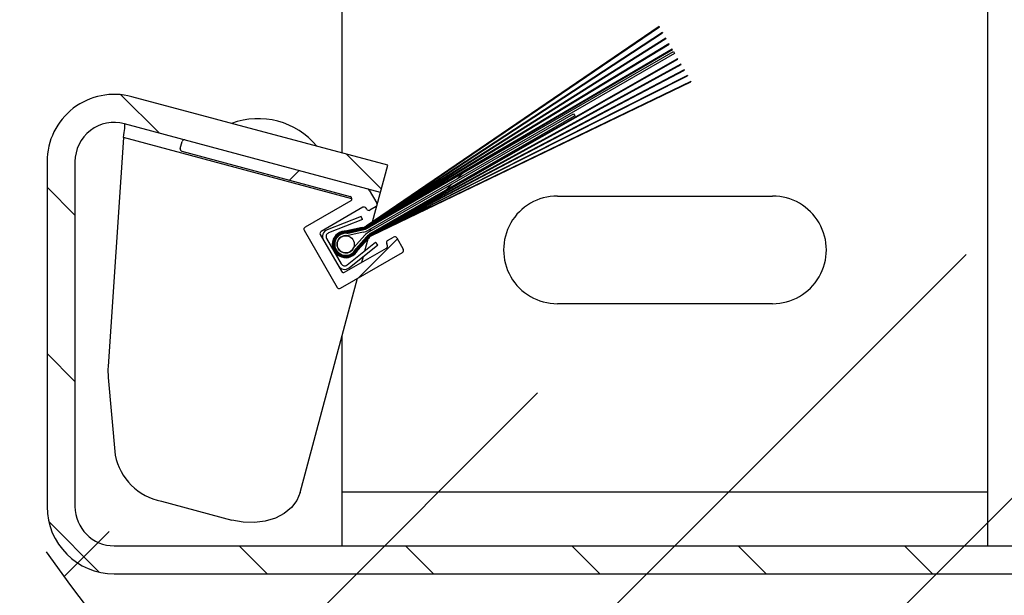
# Model space of a CAD drawing. Header units: inches. Extents: x 170 to 312, y 215 to 248.
# Tile 315 of 529: x 231.313 to 231.614, y 238.407 to 238.583. Entities that reach past the tile are written whole.
import ezdxf

# ---------------------------------------------------------------- set-up
doc = ezdxf.new("R2010")
doc.units = ezdxf.units.IN
doc.header["$LTSCALE"] = 0.25
doc.header["$MEASUREMENT"] = 0
doc.layers.add('ANNOTATIONS', color=1, linetype='Continuous')
doc.layers.add('MOTOR LH', color=7, linetype='Continuous')
doc.styles.add('ARIAL', font='arial.ttf', dxfattribs={"height": 0.09375})
doc.dimstyles.new('STANDARD$0', dxfattribs={"dimtxt": 0.09375, "dimasz": 0.09375, "dimexe": 0.03125, "dimexo": 0.046875, "dimgap": 0.09, "dimtad": 0, "dimtih": 1, "dimtoh": 1, "dimdec": 4, "dimzin": 0, "dimdsep": 46, "dimtxsty": 'ARIAL', "dimcen": 0.09, "dimadec": 0, "dimazin": 0, "dimtfac": 1, "dimtdec": 4, "dimtofl": 0, "dimtmove": 0, "dimatfit": 1, "dimfxl": 1, "dimtolj": 1, "dimtzin": 0, "dimarcsym": 0})
pattern_1 = [(45, (219.7692190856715, 235.7826082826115), (-0.02535731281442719, 0.02535731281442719), [])]

# ---------------------------------------------------------------- blocks, each defined once
blk = doc.blocks.new('*D64')
at = {"layer": 'ANNOTATIONS', "color": 0, "lineweight": -2, "transparency": 16777216}
for p, q in [((226.3211817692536, 238.3869510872), (226.3212122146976, 238.1244383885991)), ((231.3216384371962, 238.3875310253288), (231.3216688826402, 238.1250183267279)), ((226.4149585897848, 238.1556992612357), (228.2051003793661, 238.1559068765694)), ((231.2279152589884, 238.1562574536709), (229.4377734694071, 238.1560498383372))]:
    blk.add_line(p, q, dxfattribs=at)
at = {"layer": 'ANNOTATIONS', "color": 0, "transparency": 16777216}
for points in [[(226.4149567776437, 238.1713242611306), (226.414960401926, 238.1400742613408), (226.3212085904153, 238.1556883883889)], [(231.2279134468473, 238.1718824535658), (231.2279170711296, 238.140632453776), (231.3216652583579, 238.1562683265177)]]:
    blk.add_solid(points, dxfattribs=at)
at = {"layer": 'defpoints', "color": 0, "transparency": 16777216}
for p in [(226.3211763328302, 238.4338260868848), (231.3216330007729, 238.4344060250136), (231.3216652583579, 238.1562683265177)]:
    blk.add_point(p, dxfattribs=at)
at = {"layer": 'ANNOTATIONS', "color": 0, "transparency": 16777216, "insert": (228.8214369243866, 238.1559783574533), "char_height": 0.09375, "attachment_point": 5, "style": 'ARIAL'}
blk.add_mtext('\\A1;OPENING WIDTH', dxfattribs=at)

msp = doc.modelspace()

# ---------------------------------------------------------------- hatches: boundary and pattern name
at = {"layer": 'MOTOR LH'}
h = msp.add_hatch(dxfattribs=at)
h.set_pattern_fill('ANSI31', color=256, scale=0.2868852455, style=0)
h.set_pattern_definition(pattern_1)
edge = h.paths.add_edge_path(flags=0)
edge.add_line((231.3452452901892, 238.6142074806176), (231.4233402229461, 238.6351329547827))
edge.add_line((231.4233402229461, 238.6351329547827), (231.4255492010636, 238.6268889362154))
edge.add_line((231.4255492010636, 238.6268889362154), (231.3474542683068, 238.6059634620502))
edge.add_arc((231.3421452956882, 238.6257768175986), 0.02051229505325, 180, 284.99999999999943, ccw=False)
edge.add_line((231.3216330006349, 238.6257768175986), (231.3216330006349, 238.704044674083))
edge.add_arc((231.3421452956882, 238.704044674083), 0.02051229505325, 89.99999999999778, 180, ccw=False)
edge.add_line((231.3421452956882, 238.7245569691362), (231.6597272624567, 238.7245569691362))
edge.add_arc((231.6597272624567, 238.704044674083), 0.02051229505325, -7.958078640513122e-13, 89.9999999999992, ccw=False)
edge.add_line((231.6802395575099, 238.704044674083), (231.6802395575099, 238.4429432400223))
edge.add_arc((231.6597272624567, 238.4429432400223), 0.02051229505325, 270, 360, ccw=False)
edge.add_line((231.6597272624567, 238.4224309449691), (231.6264485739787, 238.4224309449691))
edge.add_line((231.6264485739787, 238.4224309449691), (231.6264485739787, 238.4309657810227))
edge.add_line((231.6264485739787, 238.4309657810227), (231.6597272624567, 238.4309657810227))
edge.add_arc((231.6597272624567, 238.4429432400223), 0.011977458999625, 270.0000000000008, 360.0000000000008)
edge.add_line((231.6717047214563, 238.4429432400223), (231.6717047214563, 238.704044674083))
edge.add_arc((231.6597272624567, 238.704044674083), 0.011977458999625, 0, 90)
edge.add_line((231.6597272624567, 238.7160221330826), (231.3421452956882, 238.7160221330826))
edge.add_arc((231.3421452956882, 238.704044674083), 0.011977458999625, 90, 180)
edge.add_line((231.3301678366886, 238.704044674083), (231.3301678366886, 238.6257768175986))
edge.add_arc((231.3421452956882, 238.6257768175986), 0.011977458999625, 180, 285.0000000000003)
h = msp.add_hatch(dxfattribs=at)
h.set_pattern_fill('ANSI31', color=256, scale=0.5, style=0)
h.set_pattern_definition([(45, (219.7692190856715, 235.7826082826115), (-0.04419417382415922, 0.04419417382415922), [])])
edge = h.paths.add_edge_path()
edge.add_arc((231.9592925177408, 238.8765415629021), 0.7841030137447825, 215.5586910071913, 273.3485906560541)
edge.add_line((231.8050583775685, 238.5866457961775), (232.0050924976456, 238.0937772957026))
edge.add_line((231.6887743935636, 238.5394084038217), (231.8050583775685, 238.5866457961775))
h = msp.add_hatch(dxfattribs=at)
h.set_pattern_fill('ANSI31', color=256, scale=0.2868852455, style=0)
h.set_pattern_definition(pattern_1)
edge = h.paths.add_edge_path(flags=0)
edge.add_line((231.413019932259, 238.5184344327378), (231.4177406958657, 238.5194468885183))
edge.add_arc((231.4168382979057, 238.5236544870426), 0.004303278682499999, 282.1047777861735, 300.0000000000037)
edge.add_line((231.4189899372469, 238.519927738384), (231.5083079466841, 238.5807413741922))
edge.add_line((231.5083079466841, 238.5807413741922), (231.5083693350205, 238.5806350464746))
edge.add_line((231.5083693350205, 238.5806350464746), (231.4190257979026, 238.5198656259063))
edge.add_arc((231.4168382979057, 238.5236544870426), 0.004374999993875, 282.10477778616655, 300.0000000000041, ccw=False)
edge.add_line((231.4177557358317, 238.5193767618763), (231.4130249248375, 238.5183621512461))
edge.add_arc((231.4127261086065, 238.5143651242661), 0.00400818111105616, 85.72454245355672, 334.2754575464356)
edge.add_line((231.4163370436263, 238.5126253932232), (231.4195811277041, 238.5162150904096))
edge.add_arc((231.4228270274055, 238.5132817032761), 0.004374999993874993, 119.9999999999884, 137.8952222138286, ccw=False)
edge.add_line((231.4206395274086, 238.5170705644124), (231.5179391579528, 238.5640596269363))
edge.add_line((231.5179391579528, 238.5640596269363), (231.5180005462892, 238.5639532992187))
edge.add_line((231.5180005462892, 238.5639532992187), (231.4206753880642, 238.5170084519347))
edge.add_arc((231.4228270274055, 238.5132817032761), 0.004303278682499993, 120.0000000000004, 137.8952222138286)
edge.add_line((231.4196343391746, 238.5161670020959), (231.4163971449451, 238.5125849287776))
edge.add_arc((231.4127261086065, 238.5143651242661), 0.004079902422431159, 85.87013613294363, 334.1298638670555, ccw=False)
h = msp.add_hatch(dxfattribs=at)
h.set_pattern_fill('ANSI31', color=256, scale=0.2868852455, style=0)
h.set_pattern_definition(pattern_1)
edge = h.paths.add_edge_path(flags=0)
edge.add_line((231.4130298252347, 238.5182898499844), (231.4177707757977, 238.5193066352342))
edge.add_arc((231.4168382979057, 238.5236544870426), 0.00444672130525, 282.1047777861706, 300.0000000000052)
edge.add_line((231.4190616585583, 238.5198035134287), (231.509316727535, 238.5789941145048))
edge.add_line((231.509316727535, 238.5789941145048), (231.5093777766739, 238.5788883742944))
edge.add_line((231.5093777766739, 238.5788883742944), (231.419097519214, 238.5197414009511))
edge.add_arc((231.4168382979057, 238.5236544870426), 0.004518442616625, 282.1047777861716, 300.0000000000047, ccw=False)
edge.add_line((231.4177858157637, 238.5192365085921), (231.4130346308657, 238.5182175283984))
edge.add_arc((231.4127261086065, 238.5143651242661), 0.003864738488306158, 85.42120303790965, 334.5787969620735)
edge.add_line((231.4162166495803, 238.512706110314), (231.419474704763, 238.5163112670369))
edge.add_arc((231.4228270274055, 238.5132817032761), 0.004518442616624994, 120.0000000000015, 137.8952222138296, ccw=False)
edge.add_line((231.4205678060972, 238.5171947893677), (231.5169307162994, 238.5658062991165))
edge.add_line((231.5169307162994, 238.5658062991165), (231.5169917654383, 238.5657005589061))
edge.add_line((231.5169917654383, 238.5657005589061), (231.4206036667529, 238.51713267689))
edge.add_arc((231.4228270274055, 238.5132817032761), 0.004446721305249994, 120.000000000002, 137.8952222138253)
edge.add_line((231.4195279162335, 238.5162631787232), (231.4162768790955, 238.5126657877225))
edge.add_arc((231.4127261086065, 238.5143651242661), 0.003936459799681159, 85.57495993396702, 334.4250400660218, ccw=False)
h = msp.add_hatch(dxfattribs=at)
h.set_pattern_fill('ANSI31', color=256, scale=0.2868852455, style=0)
h.set_pattern_definition(pattern_1)
edge = h.paths.add_edge_path(flags=0)
edge.add_line((231.4130393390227, 238.5181451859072), (231.4178008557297, 238.5191663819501))
edge.add_arc((231.4168382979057, 238.5236544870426), 0.004590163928, 282.1047777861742, 300.0000000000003)
edge.add_line((231.4191333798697, 238.5196792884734), (231.51031662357, 238.5772622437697))
edge.add_line((231.5103166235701, 238.5772622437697), (231.5103774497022, 238.5771568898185))
edge.add_line((231.5103774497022, 238.5771568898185), (231.4191692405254, 238.5196171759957))
edge.add_arc((231.4168382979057, 238.5236544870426), 0.004661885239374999, 282.10477778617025, 300.00000000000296, ccw=False)
edge.add_line((231.4178158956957, 238.519096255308), (231.4130439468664, 238.518072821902))
edge.add_arc((231.4127261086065, 238.5143651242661), 0.00372129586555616, 85.10036134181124, 334.8996386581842)
edge.add_line((231.4160959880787, 238.5127865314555), (231.419368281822, 238.5164074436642))
edge.add_arc((231.4228270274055, 238.5132817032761), 0.004661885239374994, 119.9999999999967, 137.8952222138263, ccw=False)
edge.add_line((231.4204960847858, 238.5173190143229), (231.5159310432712, 238.5675377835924))
edge.add_line((231.5159310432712, 238.5675377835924), (231.5159918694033, 238.5674324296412))
edge.add_line((231.5159918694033, 238.5674324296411), (231.4205319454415, 238.5172569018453))
edge.add_arc((231.4228270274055, 238.5132817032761), 0.004590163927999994, 119.9999999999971, 137.8952222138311)
edge.add_line((231.4194214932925, 238.5163593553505), (231.4161563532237, 238.5127463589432))
edge.add_arc((231.4127261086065, 238.5143651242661), 0.003793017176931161, 85.26307391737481, 334.73692608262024, ccw=False)
h = msp.add_hatch(dxfattribs=at)
h.set_pattern_fill('ANSI31', color=256, scale=0.2868852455, style=0)
h.set_pattern_definition(pattern_1)
edge = h.paths.add_edge_path(flags=0)
edge.add_line((231.413048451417, 238.5180004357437), (231.4178309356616, 238.5190261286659))
edge.add_arc((231.4168382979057, 238.5236544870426), 0.00473360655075, 282.1047777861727, 299.9999999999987)
edge.add_line((231.4192051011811, 238.5195550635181), (231.5113110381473, 238.5755398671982))
edge.add_line((231.5113110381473, 238.5755398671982), (231.5113709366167, 238.5754361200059))
edge.add_line((231.5113709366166, 238.5754361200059), (231.4192409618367, 238.5194929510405))
edge.add_arc((231.4168382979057, 238.5236544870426), 0.004805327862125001, 282.10477778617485, 300.00000000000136, ccw=False)
edge.add_line((231.4178459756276, 238.5189560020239), (231.413052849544, 238.5179280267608))
edge.add_arc((231.4127261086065, 238.5143651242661), 0.003577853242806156, 84.76026673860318, 335.2397332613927)
edge.add_line((231.4159750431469, 238.5128666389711), (231.419261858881, 238.5165036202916))
edge.add_arc((231.4228270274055, 238.5132817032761), 0.004805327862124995, 119.99999999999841, 137.8952222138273, ccw=False)
edge.add_line((231.4204243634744, 238.5174432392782), (231.5149375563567, 238.5692585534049))
edge.add_line((231.5149375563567, 238.5692585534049), (231.5149974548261, 238.5691548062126))
edge.add_line((231.5149974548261, 238.5691548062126), (231.4204602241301, 238.5173811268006))
edge.add_arc((231.4228270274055, 238.5132817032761), 0.004733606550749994, 119.9999999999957, 137.895222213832)
edge.add_line((231.4193150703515, 238.5164555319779), (231.416035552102, 238.5128266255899))
edge.add_arc((231.4127261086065, 238.5143651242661), 0.003649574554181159, 84.93283951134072, 335.06716048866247, ccw=False)
h = msp.add_hatch(dxfattribs=at)
h.set_pattern_fill('ANSI31', color=256, scale=0.2868852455, style=0)
h.set_pattern_definition(pattern_1)
edge = h.paths.add_edge_path(flags=0)
edge.add_line((231.4158537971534, 238.512946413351), (231.41915543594, 238.5165997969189))
edge.add_arc((231.4228270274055, 238.5132817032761), 0.004948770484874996, 119.99999999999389, 137.8952222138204, ccw=False)
edge.add_line((231.420352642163, 238.5175674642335), (231.5139475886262, 238.570973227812))
edge.add_line((231.5139475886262, 238.570973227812), (231.5140081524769, 238.5708683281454))
edge.add_line((231.5140081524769, 238.5708683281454), (231.4203885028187, 238.5175053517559))
edge.add_arc((231.4228270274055, 238.5132817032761), 0.004877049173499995, 119.9999999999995, 137.8952222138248)
edge.add_line((231.4192086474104, 238.5165517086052), (231.4159144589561, 238.5129065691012))
edge.add_arc((231.4127261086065, 238.5143651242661), 0.00350613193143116, 84.58238398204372, 335.41761601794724, ccw=False)
edge.add_line((231.4130571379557, 238.5178555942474), (231.4178610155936, 238.5188858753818))
edge.add_arc((231.4168382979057, 238.5236544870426), 0.0048770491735, 282.1047777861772, 300.0000000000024)
edge.add_line((231.4192768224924, 238.5194308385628), (231.5123003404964, 238.5738263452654))
edge.add_line((231.5123003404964, 238.5738263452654), (231.5123609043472, 238.5737214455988))
edge.add_line((231.5123609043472, 238.5737214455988), (231.4193126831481, 238.5193687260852))
edge.add_arc((231.4168382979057, 238.5236544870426), 0.004948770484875, 282.104777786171, 299.9999999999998, ccw=False)
edge.add_line((231.4178760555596, 238.5188157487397), (231.4130613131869, 238.5177831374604))
edge.add_arc((231.4127261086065, 238.5143651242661), 0.003434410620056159, 84.39891320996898, 335.6010867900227)
h = msp.add_hatch(dxfattribs=at)
h.set_pattern_fill('ANSI31', color=256, scale=0.2868852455, style=0)
h.set_pattern_definition(pattern_1)
edge = h.paths.add_edge_path(flags=0)
edge.add_line((231.5130287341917, 238.5725647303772), (231.4197071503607, 238.5186854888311))
edge.add_arc((231.4168382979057, 238.5236544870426), 0.00573770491, 282.1047777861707, 300.0000000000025, ccw=False)
edge.add_line((231.4180414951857, 238.5180443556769), (231.4130985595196, 238.5169842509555))
edge.add_arc((231.4127261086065, 238.5143651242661), 0.002645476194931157, 81.90656155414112, 338.0934384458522)
edge.add_line((231.4151805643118, 238.5133781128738), (231.4185701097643, 238.5171287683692))
edge.add_arc((231.4228270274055, 238.5132817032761), 0.005737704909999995, 119.9999999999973, 137.8952222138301, ccw=False)
edge.add_line((231.4199581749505, 238.5182507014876), (231.4822235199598, 238.5541996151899))
edge.add_line((231.4822235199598, 238.5541996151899), (231.4825821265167, 238.5535784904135))
edge.add_line((231.4825821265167, 238.5535784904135), (231.4203167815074, 238.5176295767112))
edge.add_arc((231.4228270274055, 238.5132817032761), 0.005020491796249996, 119.999999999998, 137.8952222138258)
edge.add_line((231.4191022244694, 238.5166478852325), (231.4157930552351, 238.5129861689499))
edge.add_arc((231.4127261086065, 238.5143651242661), 0.003362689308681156, 84.20955557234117, 335.7904444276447, ccw=False)
edge.add_line((231.4130653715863, 238.5177106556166), (231.4178910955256, 238.5187456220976))
edge.add_arc((231.4168382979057, 238.5236544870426), 0.00502049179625, 282.1047777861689, 300.0000000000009)
edge.add_line((231.4193485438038, 238.5193066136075), (231.5126701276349, 238.5731858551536))
edge.add_line((231.5126701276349, 238.5731858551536), (231.5130287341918, 238.5725647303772))
h = msp.add_hatch(dxfattribs=at)
h.set_pattern_fill('ANSI31', color=256, scale=0.2868852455, angle=90.0000000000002, style=0)
h.set_pattern_definition([(135.0000000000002, (219.7692190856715, 235.7826082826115), (-0.0253573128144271, -0.02535731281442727), [])])
edge = h.paths.add_edge_path(flags=0)
edge.add_line((231.4233402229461, 238.5302156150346), (231.3452452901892, 238.5511410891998))
edge.add_arc((231.3421452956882, 238.5395717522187), 0.011977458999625, 74.99999999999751, 180)
edge.add_line((231.3301678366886, 238.5395717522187), (231.3301678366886, 238.4344084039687))
edge.add_arc((231.3421452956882, 238.4344084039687), 0.011977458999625, 180, 270.0000000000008)
edge.add_line((231.3421452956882, 238.4224309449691), (231.6682620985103, 238.4224309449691))
edge.add_arc((231.6682620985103, 238.4344084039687), 0.011977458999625, 270.0000000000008, 360.0000000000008)
edge.add_line((231.6802395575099, 238.4344084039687), (231.6802395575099, 238.5394084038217))
edge.add_line((231.6802395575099, 238.5394084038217), (231.6887743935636, 238.5394084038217))
edge.add_line((231.6887743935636, 238.5394084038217), (231.6887743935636, 238.4344084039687))
edge.add_arc((231.6682620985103, 238.4344084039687), 0.02051229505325, 270, 360, ccw=False)
edge.add_line((231.6682620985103, 238.4138961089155), (231.3421452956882, 238.4138961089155))
edge.add_arc((231.3421452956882, 238.4344084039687), 0.02051229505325, 180, 270, ccw=False)
edge.add_line((231.3216330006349, 238.4344084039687), (231.3216330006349, 238.5395717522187))
edge.add_arc((231.3421452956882, 238.5395717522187), 0.02051229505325, 74.99999999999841, 180, ccw=False)
edge.add_line((231.3474542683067, 238.5593851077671), (231.4255492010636, 238.5384596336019))
edge.add_line((231.4255492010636, 238.5384596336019), (231.4233402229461, 238.5302156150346))
h = msp.add_hatch(dxfattribs=at)
h.set_pattern_fill('ANSI38', color=256, scale=0.2868852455, angle=90.0000000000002, style=0)
h.set_pattern_definition([(135.0000000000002, (219.7692190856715, 235.7826082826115), (-0.0253573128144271, -0.02535731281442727), []), (225.0000000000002, (219.7692190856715, 235.7826082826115), (-0.02535731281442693, -0.07607193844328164), [0.08965163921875, -0.05379098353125])])
edge = h.paths.add_edge_path(flags=0)
edge.add_arc((231.419263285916, 238.5305655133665), 0.00071721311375, 30.000000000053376, 75.00000000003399, ccw=False)
edge.add_line((231.4198844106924, 238.5309241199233), (231.4222259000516, 238.5268685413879))
edge.add_arc((231.4216047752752, 238.526509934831), 0.00071721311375, -59.999999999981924, 29.999999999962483, ccw=False)
edge.add_line((231.4219633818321, 238.5258888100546), (231.4201000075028, 238.524812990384))
edge.add_arc((231.4197414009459, 238.5254341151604), 0.00071721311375, 210.000000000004, 300.00000000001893, ccw=False)
edge.add_line((231.4191202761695, 238.5250755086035), (231.418940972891, 238.5253860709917))
edge.add_arc((231.4183198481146, 238.5250274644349), 0.00071721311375, 29.99999999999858, 119.9999999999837)
edge.add_line((231.4179612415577, 238.5256485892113), (231.4052281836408, 238.5182971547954))
edge.add_arc((231.4055867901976, 238.5176760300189), 0.00071721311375, 119.9999999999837, 209.9999999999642)
edge.add_line((231.4049656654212, 238.5173174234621), (231.411420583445, 238.5061371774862))
edge.add_arc((231.4120417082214, 238.5064957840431), 0.00071721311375, 210.0000000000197, 299.9999999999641)
edge.add_line((231.4124003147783, 238.5058746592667), (231.4251333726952, 238.5132260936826))
edge.add_arc((231.4247747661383, 238.513847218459), 0.00071721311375, 299.9999999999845, 389.9999999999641)
edge.add_line((231.4253958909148, 238.5142058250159), (231.4252165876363, 238.5145163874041))
edge.add_arc((231.4258377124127, 238.514874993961), 0.00071721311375, 119.99999999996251, 210.0000000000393, ccw=False)
edge.add_line((231.4254791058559, 238.5154961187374), (231.4273424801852, 238.5165719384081))
edge.add_arc((231.427701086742, 238.5159508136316), 0.00071721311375, 29.99999999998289, 119.99999999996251, ccw=False)
edge.add_line((231.4283222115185, 238.5163094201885), (231.4302945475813, 238.5128932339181))
edge.add_arc((231.4296734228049, 238.5125346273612), 0.00071721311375, -59.999999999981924, 29.999999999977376, ccw=False)
edge.add_line((231.4300320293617, 238.5119135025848), (231.4110877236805, 238.5009760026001))
edge.add_arc((231.4107291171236, 238.5015971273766), 0.00071721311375, 210.0000000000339, 299.9999999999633, ccw=False)
edge.add_line((231.4101079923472, 238.5012385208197), (231.4000670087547, 238.5186300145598))
edge.add_arc((231.4006881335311, 238.5189886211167), 0.00071721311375, 120.00000000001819, 209.9999999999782, ccw=False)
edge.add_line((231.4003295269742, 238.5196097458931), (231.4142789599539, 238.527663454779))
edge.add_arc((231.413920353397, 238.5282845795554), 0.00071721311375, 299.9999999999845, 435.0000000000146)
edge.add_line((231.4141059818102, 238.528977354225), (231.3627740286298, 238.5427317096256))
edge.add_arc((231.3629596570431, 238.5434244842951), 0.00071721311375, 164.9999999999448, 255.0000000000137, ccw=False)
edge.add_line((231.3622668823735, 238.5436101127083), (231.3628237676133, 238.5456884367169))
edge.add_arc((231.3635165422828, 238.5455028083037), 0.00071721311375, 74.99999999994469, 165.0000000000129, ccw=False)
edge.add_line((231.363702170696, 238.5461955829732), (231.4194489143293, 238.531258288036))

# ---------------------------------------------------------------- linework, layer by layer
for p, q in [((231.6085182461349, 238.4224309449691), (231.6085182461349, 238.6980918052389)), ((231.4116432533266, 238.5421857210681), (231.4116432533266, 238.6231628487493)), ((231.5083079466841, 238.5807413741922), (231.4189899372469, 238.519927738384)), ((231.4190257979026, 238.5198656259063), (231.5083693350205, 238.5806350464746)), ((231.509316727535, 238.5789941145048), (231.4190616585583, 238.5198035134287)), ((231.5083079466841, 238.5807413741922), (231.5083693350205, 238.5806350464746)), ((231.509316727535, 238.5789941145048), (231.5093777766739, 238.5788883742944)), ((231.419097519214, 238.519741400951), (231.5093777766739, 238.5788883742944)), ((231.5103166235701, 238.5772622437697), (231.4191333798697, 238.5196792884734)), ((231.4191692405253, 238.5196171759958), (231.5103774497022, 238.5771568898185)), ((231.5103166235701, 238.5772622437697), (231.5103774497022, 238.5771568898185)), ((231.5113110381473, 238.5755398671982), (231.4192051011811, 238.5195550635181)), ((231.4192409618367, 238.5194929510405), (231.5113709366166, 238.5754361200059)), ((231.5123003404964, 238.5738263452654), (231.4192768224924, 238.5194308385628)), ((231.4193126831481, 238.5193687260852), (231.5123609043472, 238.5737214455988)), ((231.4193485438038, 238.5193066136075), (231.5126701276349, 238.5731858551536)), ((231.5113110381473, 238.5755398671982), (231.5113709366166, 238.5754361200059)), ((231.5123003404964, 238.5738263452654), (231.5123609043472, 238.5737214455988)), ((231.5126701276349, 238.5731858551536), (231.5130287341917, 238.5725647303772)), ((231.5130287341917, 238.5725647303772), (231.4197071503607, 238.5186854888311)), ((231.5139475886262, 238.570973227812), (231.420352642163, 238.5175674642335)), ((231.4203885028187, 238.5175053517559), (231.5140081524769, 238.5708683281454)), ((231.5139475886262, 238.570973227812), (231.5140081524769, 238.5708683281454)), ((231.5149375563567, 238.5692585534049), (231.4204243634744, 238.5174432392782)), ((231.4204602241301, 238.5173811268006), (231.5149974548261, 238.5691548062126)), ((231.5159310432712, 238.5675377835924), (231.4204960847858, 238.5173190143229)), ((231.4205319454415, 238.5172569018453), (231.5159918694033, 238.5674324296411)), ((231.5149375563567, 238.5692585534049), (231.5149974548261, 238.5691548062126)), ((231.5159310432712, 238.5675377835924), (231.5159918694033, 238.5674324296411)), ((231.5169307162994, 238.5658062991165), (231.4205678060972, 238.5171947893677)), ((231.4206036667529, 238.51713267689), (231.5169917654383, 238.5657005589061)), ((231.5179391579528, 238.5640596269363), (231.4206395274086, 238.5170705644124)), ((231.4206753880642, 238.5170084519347), (231.5180005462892, 238.5639532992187)), ((231.5169307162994, 238.5658062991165), (231.5169917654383, 238.5657005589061)), ((231.5179391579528, 238.5640596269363), (231.5180005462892, 238.5639532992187)), ((231.4255492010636, 238.5384596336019), (231.3474542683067, 238.5593851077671)), ((231.4199581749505, 238.5182507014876), (231.4822235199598, 238.5541996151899)), ((231.4825821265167, 238.5535784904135), (231.4203167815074, 238.5176295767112)), ((231.4822235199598, 238.5541996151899), (231.4825821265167, 238.5535784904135)), ((231.4233402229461, 238.5302156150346), (231.3452452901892, 238.5511410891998)), ((231.3449630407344, 238.546951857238), (231.3402581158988, 238.4771199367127)), ((231.4146375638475, 238.5282826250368), (231.3449630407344, 238.546951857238)), ((231.3622668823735, 238.5436101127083), (231.3628237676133, 238.5456884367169)), ((231.3627740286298, 238.5427317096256), (231.4141059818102, 238.528977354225)), ((231.3216330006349, 238.5395717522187), (231.3216330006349, 238.4344084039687)), ((231.3301678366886, 238.5395717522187), (231.3301678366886, 238.4344084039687)), ((231.4209392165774, 238.5212549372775), (231.4255492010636, 238.5384596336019)), ((231.4198844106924, 238.5309241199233), (231.4222259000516, 238.5268685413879)), ((231.477268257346, 238.5290715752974), (231.5428932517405, 238.5290715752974)), ((231.4142789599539, 238.527663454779), (231.4003295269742, 238.5196097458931)), ((231.4179612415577, 238.5256485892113), (231.4052281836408, 238.5182971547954)), ((231.4191202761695, 238.5250755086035), (231.418940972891, 238.5253860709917)), ((231.4219633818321, 238.5258888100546), (231.4201000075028, 238.524812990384)), ((231.4222740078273, 238.5262364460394), (231.4222684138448, 238.5262379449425)), ((231.4174842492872, 238.5228886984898), (231.407096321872, 238.5188284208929)), ((231.4178758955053, 238.5218866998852), (231.4074879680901, 238.5178264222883)), ((231.4178758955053, 238.5218866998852), (231.4174842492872, 238.5228886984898)), ((231.4177406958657, 238.5194468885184), (231.413019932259, 238.5184344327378)), ((231.4130249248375, 238.5183621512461), (231.4177557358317, 238.5193767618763)), ((231.4177707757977, 238.5193066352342), (231.4130298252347, 238.5182898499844)), ((231.4130346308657, 238.5182175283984), (231.4177858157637, 238.5192365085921)), ((231.4178008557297, 238.5191663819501), (231.4130393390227, 238.5181451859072)), ((231.4130439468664, 238.518072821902), (231.4178158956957, 238.519096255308)), ((231.4178309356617, 238.5190261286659), (231.413048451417, 238.5180004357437)), ((231.413052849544, 238.5179280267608), (231.4178459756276, 238.5189560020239)), ((231.4178610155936, 238.5188858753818), (231.4130571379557, 238.5178555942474)), ((231.4201664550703, 238.5183709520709), (231.420350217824, 238.5190567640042)), ((231.4206127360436, 238.5200364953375), (231.4206418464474, 238.5201451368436)), ((231.4206685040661, 238.5202446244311), (231.4207053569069, 238.5203821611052)), ((231.4207325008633, 238.5204834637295), (231.4207711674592, 238.5206277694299)), ((231.420798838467, 238.520731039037), (231.4208394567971, 238.5208826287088)), ((231.4208676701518, 238.5209879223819), (231.4209104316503, 238.521147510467)), ((231.4000670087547, 238.5186300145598), (231.4101079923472, 238.5012385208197)), ((231.4049656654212, 238.5173174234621), (231.411420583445, 238.5061371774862)), ((231.4068932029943, 238.5161304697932), (231.4113564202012, 238.5083999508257)), ((231.4130613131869, 238.5177831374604), (231.4178760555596, 238.5188157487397)), ((231.4130653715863, 238.5177106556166), (231.4178910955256, 238.5187456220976)), ((231.4180414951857, 238.5180443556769), (231.4130985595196, 238.5169842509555)), ((231.4151805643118, 238.5133781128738), (231.4185701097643, 238.5171287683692)), ((231.4191022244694, 238.5166478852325), (231.4157930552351, 238.5129861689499)), ((231.4191554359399, 238.5165997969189), (231.4158537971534, 238.512946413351)), ((231.4159144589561, 238.5129065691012), (231.4192086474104, 238.5165517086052)), ((231.419261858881, 238.5165036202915), (231.4159750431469, 238.5128666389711)), ((231.416035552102, 238.5128266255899), (231.4193150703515, 238.5164555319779)), ((231.419368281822, 238.5164074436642), (231.4160959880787, 238.5127865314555)), ((231.4161563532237, 238.5127463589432), (231.4194214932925, 238.5163593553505)), ((231.419474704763, 238.5163112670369), (231.4162166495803, 238.512706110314)), ((231.4162768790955, 238.5126657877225), (231.4195279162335, 238.5162631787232)), ((231.419581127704, 238.5162150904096), (231.4163370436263, 238.5126253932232)), ((231.4163971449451, 238.5125849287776), (231.4196343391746, 238.5161670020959)), ((231.4185736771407, 238.5124266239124), (231.4195512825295, 238.5160750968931)), ((231.4195920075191, 238.5162270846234), (231.4196313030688, 238.5163737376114)), ((231.4196685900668, 238.5165128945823), (231.4197042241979, 238.5166458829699)), ((231.4197384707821, 238.5167736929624), (231.4197715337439, 238.5168970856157)), ((231.4198035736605, 238.5170166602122), (231.4198347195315, 238.5171328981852)), ((231.4198650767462, 238.5172461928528), (231.4198947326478, 238.5173568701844)), ((231.4254791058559, 238.5154961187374), (231.4273424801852, 238.516571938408)), ((231.4283222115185, 238.5163094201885), (231.4302945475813, 238.5128932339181)), ((231.4124003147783, 238.5058746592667), (231.4251333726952, 238.5132260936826)), ((231.4131225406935, 238.5080670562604), (231.4218328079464, 238.5150331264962)), ((231.4137944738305, 238.5072268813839), (231.4225047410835, 238.5141929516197)), ((231.4225047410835, 238.5141929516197), (231.4218328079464, 238.5150331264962)), ((231.4253958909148, 238.5142058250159), (231.4252165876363, 238.5145163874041)), ((231.4110877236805, 238.5009760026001), (231.4300320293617, 238.5119135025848)), ((231.4176265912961, 238.5088920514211), (231.4181038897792, 238.5106733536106)), ((231.3988235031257, 238.4387179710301), (231.4163140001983, 238.5039933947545)), ((231.5428932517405, 238.4962590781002), (231.477268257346, 238.4962590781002)), ((231.4116432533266, 238.4224309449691), (231.4116432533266, 238.4865619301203)), ((231.3402976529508, 238.4737625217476), (231.3424191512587, 238.450097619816)), ((231.6085182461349, 238.4388372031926), (231.4116432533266, 238.4388372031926)), ((231.3565431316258, 238.4360374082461), (231.3780017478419, 238.4302875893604)), ((231.3421452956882, 238.4224309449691), (231.6682620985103, 238.4224309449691)), ((231.3421452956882, 238.4138961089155), (231.6682620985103, 238.4138961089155))]:
    msp.add_line(p, q, dxfattribs=at)
at = {"layer": 'MOTOR LH', "flags": 128}
msp.add_lwpolyline([(231.3988235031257, 238.4387179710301), (231.397807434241, 238.4362570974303), (231.3961648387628, 238.4340691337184), (231.3939588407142, 238.4322381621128), (231.3912742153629, 238.4308345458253), (231.3882141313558, 238.429912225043), (231.384896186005, 238.429506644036), (231.3814478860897, 238.4296333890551), (231.3780017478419, 238.4302875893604)], dxfattribs=at)
at = {"layer": 'MOTOR LH'}
msp.add_circle((231.4127261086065, 238.5143651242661), 0.002611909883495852, dxfattribs=at)
for centre, radius, start, end in [((231.3421452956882, 238.5395717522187), 0.0205122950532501, 75.00000000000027, 180), ((231.3860290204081, 238.5295232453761), 0.02316374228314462, 39.5106567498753, 110.4893531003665), ((231.3421452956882, 238.5395717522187), 0.01197745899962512, 74.99999999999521, 180), ((231.3635165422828, 238.5455028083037), 0.0007172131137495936, 74.99999999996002, 164.9999999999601), ((231.3629596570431, 238.5434244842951), 0.0007172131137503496, 164.9999999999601, 254.9999999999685), ((231.419263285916, 238.5305655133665), 0.0007172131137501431, 30.00000000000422, 75.00000000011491), ((231.413920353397, 238.5282845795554), 0.0007172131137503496, 299.9999999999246, 74.99999999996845), ((231.4772682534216, 238.5126653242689), 0.01640624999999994, 90, 270.0000000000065), ((231.5428932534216, 238.5126653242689), 0.01640625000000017, 270, 90.00000000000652), ((231.4183198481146, 238.5250274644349), 0.0007172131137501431, 30.00000000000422, 119.9999999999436), ((231.4197414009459, 238.5254341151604), 0.0007172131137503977, 210.0000000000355, 300.000000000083), ((231.4216047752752, 238.526509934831), 0.0007172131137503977, 299.9999999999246, 29.99999999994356), ((231.4006881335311, 238.5189886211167), 0.0007172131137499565, 119.9999999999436, 209.9999999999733), ((231.4168382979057, 238.5236544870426), 0.004303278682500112, 282.1047777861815, 299.999999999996), ((231.4168382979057, 238.5236544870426), 0.004374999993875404, 282.1047777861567, 299.9999999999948), ((231.4168382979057, 238.5236544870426), 0.004446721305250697, 282.1047777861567, 299.9999999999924), ((231.4168382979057, 238.5236544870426), 0.004518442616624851, 282.1047777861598, 300.0000000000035), ((231.4168382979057, 238.5236544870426), 0.004590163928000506, 282.1047777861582, 299.9999999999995), ((231.4168382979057, 238.5236544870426), 0.004661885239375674, 282.1047777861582, 299.9999999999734), ((231.4168382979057, 238.5236544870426), 0.004733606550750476, 282.1047777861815, 300.0000000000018), ((231.4168382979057, 238.5236544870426), 0.004805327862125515, 282.1047777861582, 299.9999999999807), ((231.4168382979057, 238.5236544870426), 0.004877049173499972, 282.1047777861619, 300.0000000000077), ((231.4168382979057, 238.5236544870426), 0.004948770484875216, 282.1047777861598, 300.0000000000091), ((231.4168382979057, 238.5236544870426), 0.005020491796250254, 282.1047777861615, 299.9999999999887), ((231.4055867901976, 238.5176760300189), 0.0007172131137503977, 119.9999999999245, 210.0000000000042), ((231.407919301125, 238.5167228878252), 0.002260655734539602, 111.3487905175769, 210.0000000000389), ((231.407919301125, 238.5167228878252), 0.00118483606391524, 111.3487905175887, 210.0000000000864), ((231.4127261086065, 238.5143651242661), 0.004079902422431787, 85.8701361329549, 334.129863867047), ((231.4127261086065, 238.5143651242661), 0.004008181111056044, 85.72454245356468, 334.2754575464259), ((231.4127261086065, 238.5143651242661), 0.003936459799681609, 85.57495993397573, 334.4250400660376), ((231.4127261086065, 238.5143651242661), 0.003864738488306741, 85.42120303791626, 334.5787969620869), ((231.4127261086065, 238.5143651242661), 0.003793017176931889, 85.2630739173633, 334.7369260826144), ((231.4127261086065, 238.5143651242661), 0.003721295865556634, 85.1003613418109, 334.8996386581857), ((231.4127261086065, 238.5143651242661), 0.003649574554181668, 84.93283951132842, 335.0671604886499), ((231.4127261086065, 238.5143651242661), 0.003577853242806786, 84.76026673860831, 335.2397332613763), ((231.4127261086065, 238.5143651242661), 0.003506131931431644, 84.58238398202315, 335.4176160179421), ((231.4127261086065, 238.5143651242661), 0.003434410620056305, 84.39891320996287, 335.6010867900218), ((231.4127261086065, 238.5143651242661), 0.00336268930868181, 84.20955557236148, 335.7904444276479), ((231.4127261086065, 238.5143651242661), 0.002645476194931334, 81.90656155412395, 338.0934384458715), ((231.4168382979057, 238.5236544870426), 0.005737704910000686, 282.1047777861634, 299.9999999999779), ((231.4228270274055, 238.5132817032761), 0.00573770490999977, 120.0000000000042, 137.8952222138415), ((231.4228270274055, 238.5132817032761), 0.005020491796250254, 119.9999999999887, 137.8952222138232), ((231.4228270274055, 238.5132817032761), 0.004948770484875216, 119.9999999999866, 137.8952222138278), ((231.4228270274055, 238.5132817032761), 0.004877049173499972, 119.9999999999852, 137.8952222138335), ((231.4228270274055, 238.5132817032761), 0.004805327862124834, 119.9999999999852, 137.89522221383), ((231.4228270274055, 238.5132817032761), 0.00473360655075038, 120.0000000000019, 137.8952222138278), ((231.4228270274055, 238.5132817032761), 0.004661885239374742, 120.0000000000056, 137.8952222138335), ((231.4228270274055, 238.5132817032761), 0.00459016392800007, 120.0000000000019, 137.8952222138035), ((231.4228270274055, 238.5132817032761), 0.004518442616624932, 120.0000000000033, 137.8952222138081), ((231.4228270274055, 238.5132817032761), 0.004446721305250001, 119.9999999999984, 137.8952222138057), ((231.4228270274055, 238.5132817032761), 0.004374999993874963, 119.9999999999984, 137.8952222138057), ((231.4228270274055, 238.5132817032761), 0.004303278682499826, 119.999999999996, 137.8952222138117), ((231.427701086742, 238.5159508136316), 0.0007172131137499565, 29.99999999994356, 119.9999999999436), ((231.4258377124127, 238.514874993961), 0.0007172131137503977, 119.9999999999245, 210.0000000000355), ((231.4247747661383, 238.513847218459), 0.0007172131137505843, 299.9999999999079, 29.99999999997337), ((231.4296734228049, 238.5125346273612), 0.0007172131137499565, 300.0000000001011, 29.99999999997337), ((231.4123825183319, 238.5089923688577), 0.002260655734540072, 209.999999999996, 308.6512094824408), ((231.4123825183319, 238.5089923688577), 0.001184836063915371, 209.9999999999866, 308.6512094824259), ((231.4120417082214, 238.5064957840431), 0.0007172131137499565, 209.9999999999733, 299.9999999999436), ((231.4107291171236, 238.5015971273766), 0.0007172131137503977, 210.0000000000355, 300.000000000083), ((231.3616528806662, 238.4756929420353), 0.02144230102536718, 176.1841200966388, 185.165252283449), ((231.3599387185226, 238.4535725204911), 0.01786085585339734, 191.2186697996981, 259.0406015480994), ((231.3421452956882, 238.4344084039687), 0.0205122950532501, 180, 270), ((231.3421452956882, 238.4344084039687), 0.01197745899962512, 180, 270), ((231.9592925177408, 238.8765415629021), 0.7841030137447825, 215.5586910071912, 273.3485906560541)]:
    msp.add_arc(centre, radius, start, end, dxfattribs=at)
msp.add_open_spline([(231.3449630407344, 238.546951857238), (231.345111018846, 238.5479572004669), (231.3453942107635, 238.549881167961), (231.3454074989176, 238.550977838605), (231.3452829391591, 238.5511031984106), (231.3452452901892, 238.5511410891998)], degree=3, knots=[0, 0, 0, 0, 0.4329816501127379, 0.828615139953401, 1, 1, 1, 1], dxfattribs=at)

# ---------------------------------------------------------------- dimensions: what is measured, and where the dimension line sits
at = {"layer": 'ANNOTATIONS'}
dim = msp.add_aligned_dim(p1=(226.3211763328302, 238.4338260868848), p2=(231.3216330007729, 238.4344060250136), distance=-0.27813770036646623, text='OPENING WIDTH', dimstyle='STANDARD$0', dxfattribs=at)
dim.commit()
dim.dimension.update_dxf_attribs({"geometry": '*D64', "text_midpoint": (228.8214369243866, 238.1559783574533)})

doc.saveas('drawing.dxf')
